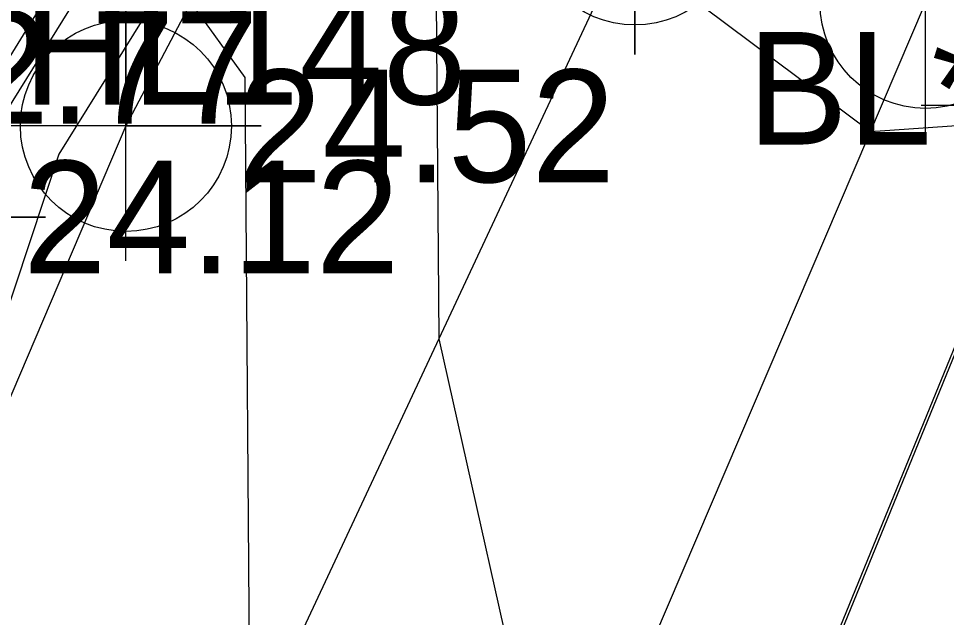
# Model space of a CAD drawing. Extents: x 2531902 to 2533249, y 715219 to 716099.
# Drawn here: x 2532847.24 to 2532867.85, y 715601.91 to 715615.21 of the extents above; entities that cross this region are included whole.
import ezdxf

# ---------------------------------------------------------------- set-up
doc = ezdxf.new("R2010")
doc.units = 0
for name, color, linetype in [('DTM Contours Major', 7, 'Continuous'), ('DTM Contours Minor', 7, 'Continuous'), ('Exist DTM Breakline', 7, 'Continuous'), ('Exist DTM Breakline Cogo Elevation', 7, 'Continuous'), ('Exist DTM Breakline Cogo Number', 7, 'Continuous'), ('Exist DTM Breakline Cogo Point CELL', 7, 'Continuous'), ('Exist DTM Crownline', 7, 'Continuous'), ('Exist DTM Crownline Cogo Comment', 7, 'Continuous'), ('Exist DTM Crownline Cogo Point CELL', 7, 'Continuous'), ('Exist Roads Soil', 7, 'Continuous'), ('Exist Roads Soil Cogo Elevation', 7, 'Continuous'), ('Exist Roads Soil Cogo Point CELL', 7, 'Continuous')]:
    doc.layers.add(name, color=color, linetype=linetype)

msp = doc.modelspace()

# ---------------------------------------------------------------- linework, layer by layer
at = {"layer": 'DTM Contours Major'}
msp.add_lwpolyline([(2532868.456, 715615.952), (2532865.274, 715617.308), (2532862.754, 715618.383), (2532862.17, 715618.632), (2532864.372, 715616.937), (2532860.537, 715617.66), (2532860.763, 715617.347), (2532860.765, 715617.058), (2532860.849, 715616.685), (2532866.169, 715612.707), (2532870.104, 715612.978), (2532860.565, 715589.654)], dxfattribs=at)
at = {"layer": 'DTM Contours Minor'}
for points in [[(2532816.26, 715566.306), (2532822.053, 715574.927), (2532822.823, 715574.495), (2532827.503, 715581.581), (2532834.828, 715592.88), (2532842.241, 715605.151), (2532843.096, 715603.185), (2532845.749, 715611.189), (2532851.137, 715619.865), (2532853.378, 715619.981), (2532856.522, 715615.626), (2532856.577, 715608.1), (2532858.751, 715598.418), (2532859.746, 715597.674), (2532860.482, 715597.724), (2532858.698, 715593.363), (2532858.5, 715592.772), (2532854.09, 715579.617), (2532854.851, 715576.054), (2532852.242, 715565.505)], [(2532847.705, 715569.849), (2532849.505, 715575.216), (2532853.41, 715594.081), (2532853.465, 715594.349), (2532852.389, 715599.142), (2532852.28, 715613.906), (2532851.071, 715615.58), (2532850.209, 715615.536), (2532848.137, 715612.199), (2532843.88, 715599.358), (2532844.511, 715592.438), (2532839.033, 715587.843), (2532835.553, 715590.397), (2532835.464, 715590.406), (2532823.606, 715572.454), (2532821.604, 715573.577), (2532816.212, 715565.552)]]:
    msp.add_lwpolyline(points, dxfattribs=at)
at = {"layer": 'Exist DTM Breakline'}
for points in [[(2532851.508, 715621.597), (2532844.842, 715610.805), (2532835.568, 715590.645), (2532825.478, 715567.576), (2532808.054, 715526.629), (2532792.366, 715492.682), (2532777.25, 715459.478), (2532760.672, 715423.843), (2532743.255, 715387.785), (2532725.494, 715349.638), (2532709.856, 715316.842), (2532704.172, 715304.494)], [(2532723.234, 715295.769), (2532728.306, 715306.009), (2532744.245, 715339.708), (2532761.528, 715374.58), (2532778.005, 715411.382), (2532790.122, 715438.182), (2532802.798, 715466.193), (2532818.35, 715499.828), (2532834.653, 715534.045), (2532849.974, 715564.583), (2532860.602, 715589.58), (2532870.296, 715613.283)]]:
    msp.add_lwpolyline(points, dxfattribs=at)
at = {"layer": 'Exist DTM Breakline Cogo Point CELL'}
for points in [[(2532870.296, 715616.283), (2532870.296, 715610.283), (2532870.296, 715613.283), (2532873.296, 715613.283), (2532867.296, 715613.283)], [(2532844.842, 715613.805), (2532844.842, 715607.805), (2532844.842, 715610.805), (2532847.842, 715610.805), (2532841.842, 715610.805)]]:
    msp.add_lwpolyline(points, dxfattribs=at)
at = {"layer": 'Exist DTM Crownline'}
msp.add_lwpolyline([(2532860.933, 715617.416), (2532850.19, 715594.439), (2532832.001, 715555.022), (2532815.132, 715519.513), (2532800.101, 715487.53), (2532784.397, 715453.866), (2532768.28, 715419.409), (2532752.301, 715384.909), (2532738.247, 715354.553), (2532722.592, 715320.784), (2532713.598, 715300.468)], dxfattribs=at)
at = {"layer": 'Exist DTM Crownline Cogo Point CELL'}
msp.add_lwpolyline([(2532860.933, 715620.416), (2532860.933, 715614.416), (2532860.933, 715617.416), (2532863.933, 715617.416), (2532857.933, 715617.416)], dxfattribs=at)
msp.add_circle((2532860.933, 715617.416), 2.344, dxfattribs=at)
at = {"layer": 'Exist Roads Soil'}
for points in [[(2532854.208, 715621.565), (2532849.629, 715612.83), (2532840.293, 715590.952), (2532834.77, 715577.322), (2532814.326, 715533.181), (2532796.183, 715493.991), (2532779.839, 715458.919), (2532764.575, 715425.799), (2532746.469, 715387.058), (2532729.418, 715351.712), (2532714.481, 715319.899), (2532706.788, 715303.318)], [(2532718.476, 715296.339), (2532722.407, 715303.928), (2532737.169, 715334.721), (2532753.884, 715369.29), (2532769.727, 715403.733), (2532784.984, 715435.426), (2532799.766, 715466.715), (2532814.686, 715500.17), (2532830.822, 715535.144), (2532845.407, 715566.333), (2532858.269, 715594.216), (2532867.389, 715615.563), (2532854.208, 715621.565)]]:
    msp.add_lwpolyline(points, dxfattribs=at)
at = {"layer": 'Exist Roads Soil Cogo Point CELL'}
for points in [[(2532867.389, 715612.563), (2532867.389, 715618.563), (2532867.389, 715615.563), (2532870.389, 715615.563), (2532864.389, 715615.563)], [(2532849.629, 715609.83), (2532849.629, 715615.83), (2532849.629, 715612.83), (2532852.629, 715612.83), (2532846.629, 715612.83)]]:
    msp.add_lwpolyline(points, dxfattribs=at)
for centre in [(2532867.389, 715615.563), (2532849.629, 715612.83)]:
    msp.add_circle(centre, 2.344, dxfattribs=at)

# ---------------------------------------------------------------- texts
at = {"layer": 'Exist DTM Breakline Cogo Elevation'}
for s, p in [('22.77', (2532844.206, 715612.877)), ('24.12', (2532847.342, 715609.555))]:
    msp.add_text(s, height=2.5, dxfattribs=at).set_placement(p)
at = {"layer": 'Exist DTM Breakline Cogo Number'}
msp.add_text('HL148', height=2.5, dxfattribs=at).set_placement((2532847.342, 715613.305))
at = {"layer": 'Exist DTM Crownline Cogo Comment'}
msp.add_text('BL*3008', height=2.5, dxfattribs=at).set_placement((2532863.433, 715612.416))
at = {"layer": 'Exist Roads Soil Cogo Elevation'}
msp.add_text('24.52', height=2.5, dxfattribs=at).set_placement((2532852.129, 715611.58))

doc.saveas('drawing.dxf')
